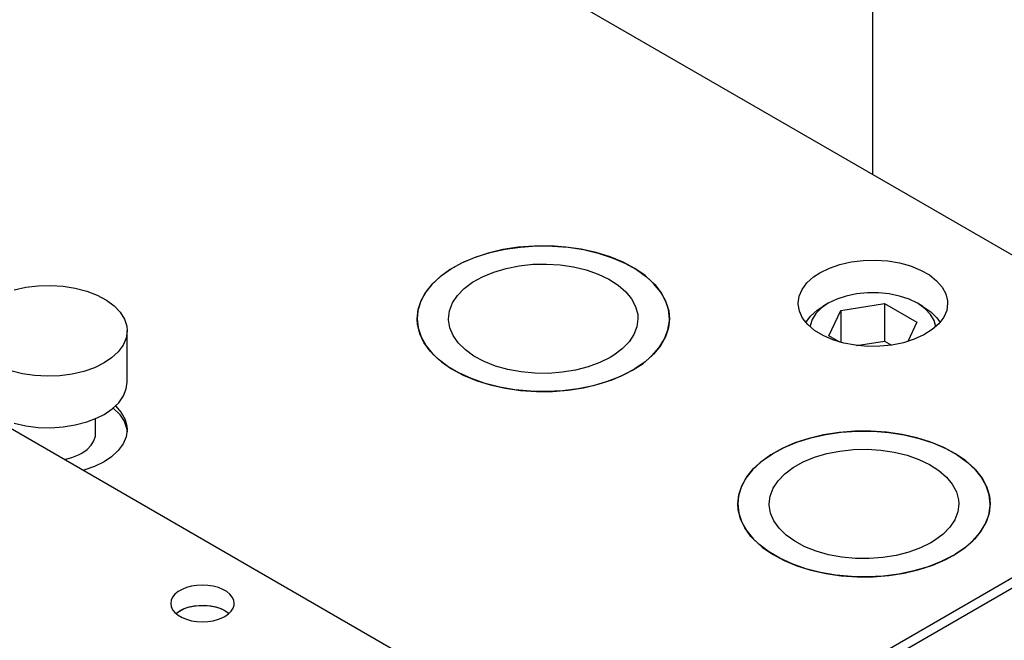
# Model space of a CAD drawing. Header units: inches. Extents: x 3 to 351, y 4 to 271.
# Tile 293 of 530: x 91.67 to 95.58, y 258.96 to 261.43. Entities that reach past the tile are written whole.
import ezdxf

# ---------------------------------------------------------------- set-up
doc = ezdxf.new("R2010")
doc.units = ezdxf.units.IN
doc.header["$LTSCALE"] = 0.5
doc.header["$MEASUREMENT"] = 0
doc.layers.add('DSS', color=7, linetype='Continuous')

msp = doc.modelspace()

# ---------------------------------------------------------------- linework, layer by layer
at = {"layer": 'DSS', "color": 30, "linetype": 'Continuous'}
for p, q in [((77.5758, 267.9231), (98.347, 255.931)), ((92.3766, 259.1818), (92.3554, 259.1785)), ((92.3985, 259.1829), (92.3766, 259.1818)), ((92.4204, 259.1818), (92.3985, 259.1829)), ((92.4416, 259.1785), (92.4204, 259.1818)), ((92.2894, 259.1465), (92.2801, 259.135)), ((92.302, 259.1569), (92.2894, 259.1465)), ((92.3175, 259.1659), (92.302, 259.1569)), ((92.3355, 259.1732), (92.3175, 259.1659)), ((92.3554, 259.1785), (92.3355, 259.1732)), ((92.4615, 259.1732), (92.4416, 259.1785)), ((92.4795, 259.1659), (92.4615, 259.1732)), ((92.495, 259.1569), (92.4795, 259.1659)), ((92.5076, 259.1465), (92.495, 259.1569)), ((92.5169, 259.135), (92.5076, 259.1465)), ((92.2744, 259.1228), (92.2725, 259.1102)), ((92.2725, 259.1102), (92.2744, 259.0975)), ((92.2801, 259.135), (92.2744, 259.1228)), ((92.3659, 259.1004), (92.3875, 259.1026)), ((92.3875, 259.1026), (92.4095, 259.1026)), ((92.4095, 259.1026), (92.4311, 259.1004)), ((92.5226, 259.1228), (92.5169, 259.135)), ((92.5202, 259.0913), (92.524, 259.1038)), ((92.5245, 259.1102), (92.5226, 259.1228)), ((92.524, 259.1038), (92.5245, 259.1102)), ((92.2744, 259.0975), (92.2801, 259.0853)), ((92.2801, 259.0853), (92.2894, 259.0738)), ((92.2894, 259.0738), (92.302, 259.0634)), ((92.2932, 259.0702), (92.3069, 259.0801)), ((92.302, 259.0634), (92.3175, 259.0544)), ((92.3069, 259.0801), (92.3094, 259.0816)), ((92.3094, 259.0816), (92.3262, 259.0897)), ((92.3262, 259.0897), (92.3452, 259.0961)), ((92.3452, 259.0961), (92.3659, 259.1004)), ((92.4311, 259.1004), (92.4517, 259.0961)), ((92.4517, 259.0961), (92.4708, 259.0897)), ((92.4708, 259.0897), (92.4876, 259.0816)), ((92.4876, 259.0816), (92.5017, 259.0719)), ((92.4876, 259.0587), (92.5017, 259.0684)), ((92.5017, 259.0684), (92.5127, 259.0794)), ((92.5017, 259.0719), (92.5037, 259.0702)), ((92.5127, 259.0794), (92.5202, 259.0913)), ((92.3175, 259.0544), (92.3355, 259.0472)), ((92.3355, 259.0472), (92.3554, 259.0418)), ((92.3554, 259.0418), (92.3766, 259.0385)), ((92.3766, 259.0385), (92.3985, 259.0374)), ((92.3985, 259.0374), (92.4204, 259.0385)), ((92.4204, 259.0385), (92.4416, 259.0418)), ((92.4416, 259.0418), (92.4615, 259.0472)), ((92.4615, 259.0472), (92.4795, 259.0544)), ((92.4795, 259.0544), (92.4876, 259.0587))]:
    msp.add_line(p, q, dxfattribs=at)
at = {"layer": 'DSS', "color": 9, "linetype": 'Continuous'}
for p, q in [((96.7207, 259.8517), (89.791, 263.8525)), ((95.059, 260.8111), (95.059, 261.6276)), ((93.5908, 260.5136), (93.5322, 260.4997)), ((93.5406, 260.502), (93.5996, 260.5152)), ((93.6519, 260.523), (93.5908, 260.5136)), ((93.5996, 260.5152), (93.661, 260.524)), ((93.7145, 260.528), (93.6519, 260.523)), ((93.661, 260.524), (93.7238, 260.5283)), ((93.7778, 260.5283), (93.7145, 260.528)), ((93.7238, 260.5283), (93.7871, 260.528)), ((93.8406, 260.524), (93.7778, 260.5283)), ((93.7871, 260.528), (93.8498, 260.523)), ((93.902, 260.5152), (93.8406, 260.524)), ((93.8498, 260.523), (93.9109, 260.5136)), ((93.961, 260.502), (93.902, 260.5152)), ((93.9109, 260.5136), (93.9694, 260.4997)), ((93.4771, 260.4817), (93.4264, 260.4599)), ((93.4336, 260.4633), (93.485, 260.4846)), ((93.5322, 260.4997), (93.4771, 260.4817)), ((93.485, 260.4846), (93.5406, 260.502)), ((94.0167, 260.4846), (93.961, 260.502)), ((93.9694, 260.4997), (94.0245, 260.4817)), ((94.068, 260.4633), (94.0167, 260.4846)), ((94.0245, 260.4817), (94.0752, 260.4599)), ((94.9733, 260.4649), (95.0209, 260.4708)), ((95.0209, 260.4708), (95.0695, 260.4721)), ((95.0695, 260.4721), (95.1179, 260.4688)), ((93.3809, 260.4345), (93.3413, 260.406)), ((93.3467, 260.4104), (93.3873, 260.4384)), ((93.4264, 260.4599), (93.3809, 260.4345)), ((93.3873, 260.4384), (93.4336, 260.4633)), ((93.5544, 260.4247), (93.6031, 260.4392)), ((93.6031, 260.4392), (93.655, 260.4495)), ((93.655, 260.4495), (93.7089, 260.4553)), ((93.7089, 260.4553), (93.7636, 260.4565)), ((93.7636, 260.4565), (93.8181, 260.4531)), ((93.8181, 260.4531), (93.8712, 260.4452)), ((93.8712, 260.4452), (93.9217, 260.4329)), ((93.9217, 260.4329), (93.9686, 260.4165)), ((94.1144, 260.4384), (94.068, 260.4633)), ((94.0752, 260.4599), (94.1207, 260.4345)), ((94.1549, 260.4104), (94.1144, 260.4384)), ((94.1207, 260.4345), (94.1603, 260.406)), ((94.849, 260.422), (94.8862, 260.4402)), ((94.8862, 260.4402), (94.928, 260.4546)), ((94.928, 260.4546), (94.9733, 260.4649)), ((95.1179, 260.4688), (95.1647, 260.461)), ((95.1647, 260.461), (95.2086, 260.4488)), ((95.2086, 260.4488), (95.2485, 260.4327)), ((95.2485, 260.4327), (95.2833, 260.4131)), ((93.3413, 260.406), (93.3082, 260.3749)), ((93.3127, 260.3796), (93.3467, 260.4104)), ((93.4705, 260.3843), (93.5099, 260.4062)), ((93.5099, 260.4062), (93.5544, 260.4247)), ((93.9686, 260.4165), (94.0108, 260.3964)), ((94.0108, 260.3964), (94.0476, 260.3729)), ((94.189, 260.3796), (94.1549, 260.4104)), ((94.1603, 260.406), (94.1934, 260.3749)), ((94.7974, 260.3819), (94.8239, 260.4055)), ((94.8239, 260.4055), (94.849, 260.422)), ((95.2833, 260.4131), (95.3121, 260.3904)), ((91.6508, 260.354), (91.6973, 260.3645)), ((91.6973, 260.3645), (91.7462, 260.3705)), ((91.7462, 260.3705), (91.7961, 260.3719)), ((91.7961, 260.3719), (91.8458, 260.3688)), ((91.8458, 260.3688), (91.8939, 260.3611)), ((91.8939, 260.3611), (91.9393, 260.3491)), ((93.3082, 260.3749), (93.2822, 260.3416)), ((93.2856, 260.3466), (93.3127, 260.3796)), ((93.4103, 260.3316), (93.4371, 260.3592)), ((93.4371, 260.3592), (93.4705, 260.3843)), ((94.0476, 260.3729), (94.078, 260.3466)), ((94.2161, 260.3466), (94.189, 260.3796)), ((94.1934, 260.3749), (94.2194, 260.3416)), ((94.7661, 260.3288), (94.778, 260.3561)), ((94.778, 260.3561), (94.7974, 260.3819)), ((95.3121, 260.3904), (95.334, 260.3653)), ((95.334, 260.3653), (95.3486, 260.3385)), ((91.9393, 260.3491), (91.9808, 260.333)), ((91.9808, 260.333), (92.0174, 260.3134)), ((93.2822, 260.3416), (93.2637, 260.3067)), ((93.2659, 260.3119), (93.2856, 260.3466)), ((93.3907, 260.302), (93.4103, 260.3316)), ((94.078, 260.3466), (94.1014, 260.318)), ((94.1014, 260.318), (94.1175, 260.2877)), ((94.2357, 260.3119), (94.2161, 260.3466)), ((94.2194, 260.3416), (94.238, 260.3067)), ((94.7621, 260.3008), (94.7661, 260.3288)), ((95.3486, 260.3385), (95.3554, 260.3106)), ((92.0174, 260.3134), (92.0481, 260.2906)), ((92.0481, 260.2906), (92.0721, 260.2653)), ((93.25, 260.2396), (93.254, 260.276)), ((93.2637, 260.3067), (93.2529, 260.2707)), ((93.254, 260.276), (93.2659, 260.3119)), ((93.3788, 260.2711), (93.3907, 260.302)), ((94.1175, 260.2877), (94.1257, 260.2564)), ((94.2477, 260.276), (94.2357, 260.3119)), ((94.238, 260.3067), (94.2487, 260.2707)), ((94.2516, 260.2396), (94.2477, 260.276)), ((94.7622, 260.2971), (94.7621, 260.3008)), ((94.7672, 260.2691), (94.7622, 260.2971)), ((95.3558, 260.3008), (95.3519, 260.2728)), ((95.3554, 260.3106), (95.3558, 260.3008)), ((92.0721, 260.2653), (92.0888, 260.2381)), ((92.0888, 260.2381), (92.0977, 260.2098)), ((93.2529, 260.2707), (93.25, 260.2396)), ((93.2516, 260.2162), (93.25, 260.2396)), ((93.25, 260.2396), (93.254, 260.2031)), ((93.3748, 260.2396), (93.3788, 260.2711)), ((93.3749, 260.2348), (93.3748, 260.2396)), ((94.1268, 260.2396), (94.1228, 260.208)), ((94.1257, 260.2564), (94.1268, 260.2396)), ((94.2516, 260.2396), (94.2477, 260.2031)), ((94.2487, 260.2707), (94.2516, 260.2396)), ((94.2515, 260.2318), (94.2516, 260.2396)), ((94.7801, 260.242), (94.7672, 260.2691)), ((94.8005, 260.2165), (94.7801, 260.242)), ((95.34, 260.2455), (95.3205, 260.2197)), ((95.3519, 260.2728), (95.34, 260.2455)), ((92.0977, 260.2098), (92.0993, 260.1916)), ((93.2607, 260.1801), (93.2516, 260.2162)), ((93.254, 260.2031), (93.2659, 260.1672)), ((93.3801, 260.2033), (93.3749, 260.2348)), ((93.3932, 260.1726), (93.3801, 260.2033)), ((94.1228, 260.208), (94.1109, 260.1771)), ((94.2477, 260.2031), (94.2357, 260.1672)), ((94.2458, 260.1954), (94.2515, 260.2318)), ((94.8279, 260.1932), (94.8005, 260.2165)), ((95.3205, 260.2197), (95.2941, 260.1962)), ((92.0953, 260.1629), (92.0835, 260.1348)), ((92.0993, 260.1916), (92.0953, 260.1629)), ((92.0993, 259.9875), (92.0993, 260.1916)), ((93.2776, 260.1449), (93.2607, 260.1801)), ((93.2659, 260.1672), (93.2856, 260.1325)), ((93.4138, 260.1433), (93.3932, 260.1726)), ((94.1109, 260.1771), (94.0914, 260.1476)), ((94.2109, 260.1253), (94.2322, 260.1597)), ((94.2357, 260.1672), (94.2161, 260.1325)), ((94.2322, 260.1597), (94.2458, 260.1954)), ((94.8614, 260.1729), (94.8279, 260.1932)), ((94.9003, 260.1559), (94.8614, 260.1729)), ((95.223, 260.158), (95.1804, 260.1444)), ((95.2613, 260.1754), (95.223, 260.158)), ((95.2941, 260.1962), (95.2613, 260.1754)), ((92.0835, 260.1348), (92.064, 260.1083)), ((93.3021, 260.1112), (93.2776, 260.1449)), ((93.2856, 260.1325), (93.3127, 260.0995)), ((93.4417, 260.116), (93.4138, 260.1433)), ((94.0646, 260.12), (94.0311, 260.0949)), ((94.0914, 260.1476), (94.0646, 260.12)), ((94.1823, 260.0928), (94.2109, 260.1253)), ((94.2161, 260.1325), (94.189, 260.0995)), ((94.9435, 260.1429), (94.9003, 260.1559)), ((94.9897, 260.1341), (94.9435, 260.1429)), ((95.0378, 260.1298), (94.9897, 260.1341)), ((95.0865, 260.1301), (95.0378, 260.1298)), ((95.1345, 260.135), (95.0865, 260.1301)), ((95.1804, 260.1444), (95.1345, 260.135)), ((92.0375, 260.0838), (92.0078, 260.064)), ((92.064, 260.1083), (92.0375, 260.0838)), ((93.3337, 260.0795), (93.3021, 260.1112)), ((93.3127, 260.0995), (93.3467, 260.0687)), ((93.372, 260.0505), (93.3337, 260.0795)), ((93.476, 260.0914), (93.4417, 260.116)), ((93.5163, 260.0699), (93.476, 260.0914)), ((94.0167, 260.0861), (93.9752, 260.0654)), ((94.0311, 260.0949), (94.0167, 260.0861)), ((94.1468, 260.0625), (94.1823, 260.0928)), ((94.189, 260.0995), (94.1549, 260.0687)), ((91.9698, 260.0453), (91.9271, 260.0304)), ((92.0078, 260.064), (91.9698, 260.0453)), ((93.3467, 260.0687), (93.3873, 260.0407)), ((93.4163, 260.0244), (93.372, 260.0505)), ((93.3873, 260.0407), (93.4336, 260.0158)), ((93.5615, 260.052), (93.5163, 260.0699)), ((93.6107, 260.0381), (93.5615, 260.052)), ((93.929, 260.0484), (93.8789, 260.0355)), ((93.9752, 260.0654), (93.929, 260.0484)), ((94.105, 260.0351), (94.1468, 260.0625)), ((94.1144, 260.0407), (94.105, 260.0351)), ((94.1549, 260.0687), (94.1144, 260.0407)), ((91.6841, 260.0212), (91.6384, 260.0328)), ((91.7325, 260.0139), (91.6841, 260.0212)), ((91.7822, 260.0112), (91.7325, 260.0139)), ((91.8321, 260.0131), (91.7822, 260.0112)), ((91.8808, 260.0195), (91.8321, 260.0131)), ((91.9271, 260.0304), (91.8808, 260.0195)), ((93.4659, 260.0018), (93.4163, 260.0244)), ((93.4336, 260.0158), (93.485, 259.9945)), ((93.5201, 259.9829), (93.4659, 260.0018)), ((93.6629, 260.0285), (93.6107, 260.0381)), ((93.717, 260.0234), (93.6629, 260.0285)), ((93.7718, 260.0228), (93.717, 260.0234)), ((93.8262, 260.0269), (93.7718, 260.0228)), ((93.8789, 260.0355), (93.8262, 260.0269)), ((94.0575, 260.011), (94.0051, 259.9905)), ((94.0245, 259.9974), (94.0752, 260.0193)), ((94.105, 260.0351), (94.0575, 260.011)), ((94.0752, 260.0193), (94.105, 260.0351)), ((92.096, 259.9614), (92.0993, 259.9875)), ((93.485, 259.9945), (93.5406, 259.9771)), ((93.578, 259.9682), (93.5201, 259.9829)), ((93.5406, 259.9771), (93.5996, 259.9639)), ((93.6387, 259.9578), (93.578, 259.9682)), ((93.5996, 259.9639), (93.661, 259.9551)), ((93.8498, 259.9561), (93.9109, 259.9656)), ((93.9487, 259.9739), (93.8891, 259.9617)), ((93.9109, 259.9656), (93.9694, 259.9794)), ((94.0051, 259.9905), (93.9487, 259.9739)), ((93.9694, 259.9794), (94.0245, 259.9974)), ((92.0661, 259.9065), (92.0849, 259.9333)), ((92.0849, 259.9333), (92.096, 259.9614)), ((93.7011, 259.9519), (93.6387, 259.9578)), ((93.661, 259.9551), (93.7238, 259.9508)), ((93.7643, 259.9505), (93.7011, 259.9519)), ((93.7238, 259.9508), (93.7871, 259.9512)), ((93.8273, 259.9538), (93.7643, 259.9505)), ((93.7871, 259.9512), (93.8498, 259.9561)), ((93.8891, 259.9617), (93.8273, 259.9538)), ((92.0402, 259.8819), (92.0661, 259.9065)), ((92.0445, 259.8854), (92.0694, 259.8604)), ((92.0537, 259.8936), (92.0762, 259.8678)), ((91.9393, 259.83), (91.9808, 259.846)), ((91.9808, 259.846), (92.0078, 259.8599)), ((92.0078, 259.8599), (92.0402, 259.8819)), ((92.0694, 259.8604), (92.0871, 259.8334)), ((92.0762, 259.8678), (92.0913, 259.8403)), ((91.6508, 259.8251), (91.6973, 259.8146)), ((91.6973, 259.8146), (91.7462, 259.8086)), ((91.7462, 259.8086), (91.7961, 259.8071)), ((91.7961, 259.8071), (91.8458, 259.8103)), ((91.8458, 259.8103), (91.8939, 259.818)), ((91.8939, 259.818), (91.9393, 259.83)), ((91.9743, 259.7834), (91.9743, 259.8431)), ((92.0871, 259.8334), (92.097, 259.8052)), ((92.0913, 259.8403), (92.0986, 259.8118)), ((92.0986, 259.8118), (92.0993, 259.7997)), ((91.9679, 259.7553), (91.9736, 259.7739)), ((91.9736, 259.7739), (91.9743, 259.7834)), ((92.0953, 259.7709), (92.0835, 259.7429)), ((92.0993, 259.7997), (92.0953, 259.7709)), ((92.097, 259.8052), (92.099, 259.7915)), ((94.7578, 259.7498), (94.8134, 259.7672)), ((94.8635, 259.7787), (94.805, 259.7649)), ((94.8134, 259.7672), (94.8724, 259.7804)), ((94.9246, 259.7882), (94.8635, 259.7787)), ((94.8724, 259.7804), (94.9338, 259.7892)), ((94.9873, 259.7931), (94.9246, 259.7882)), ((94.9338, 259.7892), (94.9966, 259.7935)), ((95.0506, 259.7935), (94.9873, 259.7931)), ((94.9966, 259.7935), (95.0599, 259.7931)), ((95.1134, 259.7892), (95.0506, 259.7935)), ((95.0599, 259.7931), (95.1226, 259.7882)), ((95.1748, 259.7804), (95.1134, 259.7892)), ((95.1226, 259.7882), (95.1837, 259.7787)), ((95.2338, 259.7672), (95.1748, 259.7804)), ((95.1837, 259.7787), (95.2422, 259.7649)), ((95.2894, 259.7498), (95.2338, 259.7672)), ((91.9404, 259.7213), (91.9568, 259.7376)), ((91.9568, 259.7376), (91.9679, 259.7553)), ((92.0835, 259.7429), (92.064, 259.7164)), ((94.6601, 259.7036), (94.7064, 259.7285)), ((94.7499, 259.7469), (94.6992, 259.725)), ((94.7064, 259.7285), (94.7578, 259.7498)), ((94.805, 259.7649), (94.7499, 259.7469)), ((95.2422, 259.7649), (95.2973, 259.7469)), ((95.3408, 259.7285), (95.2894, 259.7498)), ((95.2973, 259.7469), (95.348, 259.725)), ((95.3872, 259.7036), (95.3408, 259.7285)), ((91.8507, 259.6816), (91.8803, 259.6895)), ((91.8803, 259.6895), (91.9071, 259.7003)), ((91.9071, 259.7003), (91.9194, 259.7068)), ((91.9194, 259.7068), (91.9404, 259.7213)), ((92.0375, 259.6919), (92.0078, 259.6721)), ((92.064, 259.7164), (92.0375, 259.6919)), ((94.6537, 259.6997), (94.6141, 259.6712)), ((94.6195, 259.6756), (94.6601, 259.7036)), ((94.6992, 259.725), (94.6537, 259.6997)), ((94.7827, 259.6714), (94.8272, 259.6899)), ((94.8272, 259.6899), (94.8759, 259.7044)), ((94.8759, 259.7044), (94.9278, 259.7146)), ((94.9278, 259.7146), (94.9817, 259.7205)), ((94.9817, 259.7205), (95.0364, 259.7217)), ((95.0364, 259.7217), (95.0909, 259.7183)), ((95.0909, 259.7183), (95.144, 259.7104)), ((95.144, 259.7104), (95.1945, 259.6981)), ((95.1945, 259.6981), (95.2414, 259.6817)), ((95.348, 259.725), (95.3935, 259.6997)), ((95.4277, 259.6756), (95.3872, 259.7036)), ((95.3935, 259.6997), (95.4331, 259.6712)), ((91.9698, 259.6534), (91.9271, 259.6385)), ((92.0078, 259.6721), (91.9698, 259.6534)), ((94.6141, 259.6712), (94.581, 259.6401)), ((94.5855, 259.6448), (94.6195, 259.6756)), ((94.7098, 259.6243), (94.7433, 259.6494)), ((94.7433, 259.6494), (94.7827, 259.6714)), ((95.2414, 259.6817), (95.2836, 259.6615)), ((95.2836, 259.6615), (95.3203, 259.6381)), ((95.4618, 259.6448), (95.4277, 259.6756)), ((95.4331, 259.6712), (95.4662, 259.6401)), ((91.9271, 259.6385), (91.9259, 259.6381)), ((94.5387, 259.5771), (94.5584, 259.6118)), ((94.581, 259.6401), (94.555, 259.6068)), ((94.5584, 259.6118), (94.5855, 259.6448)), ((94.6831, 259.5967), (94.7098, 259.6243)), ((95.3203, 259.6381), (95.3508, 259.6117)), ((95.3508, 259.6117), (95.3742, 259.5831)), ((95.4889, 259.6118), (95.4618, 259.6448)), ((95.4662, 259.6401), (95.4922, 259.6068)), ((95.5085, 259.5771), (95.4889, 259.6118)), ((94.5365, 259.5718), (94.5257, 259.5358)), ((94.5268, 259.5412), (94.5387, 259.5771)), ((94.555, 259.6068), (94.5365, 259.5718)), ((94.6635, 259.5672), (94.6831, 259.5967)), ((95.3742, 259.5831), (95.3902, 259.5529)), ((95.4922, 259.6068), (95.5108, 259.5718)), ((95.5204, 259.5412), (95.5085, 259.5771)), ((95.5108, 259.5718), (95.5215, 259.5358)), ((94.5228, 259.5047), (94.5268, 259.5412)), ((94.5257, 259.5358), (94.5228, 259.5047)), ((94.6476, 259.5047), (94.6516, 259.5363)), ((94.6516, 259.5363), (94.6635, 259.5672)), ((96.2099, 259.5568), (94.7668, 258.7237)), ((96.2453, 259.5364), (94.8044, 258.7046)), ((95.3902, 259.5529), (95.3985, 259.5216)), ((95.5244, 259.5047), (95.5204, 259.5412)), ((95.5215, 259.5358), (95.5244, 259.5047)), ((94.5244, 259.4814), (94.5228, 259.5047)), ((94.5228, 259.5047), (94.5268, 259.4683)), ((94.6477, 259.5), (94.6476, 259.5047)), ((94.6529, 259.4685), (94.6477, 259.5)), ((95.3996, 259.5047), (95.3956, 259.4732)), ((95.3985, 259.5216), (95.3996, 259.5047)), ((95.5186, 259.4606), (95.5243, 259.4969)), ((95.5244, 259.5047), (95.5204, 259.4683)), ((95.5243, 259.4969), (95.5244, 259.5047)), ((94.5335, 259.4452), (94.5244, 259.4814)), ((94.5268, 259.4683), (94.5387, 259.4324)), ((94.666, 259.4378), (94.6529, 259.4685)), ((95.3956, 259.4732), (95.3837, 259.4423)), ((95.505, 259.4249), (95.5186, 259.4606)), ((95.5204, 259.4683), (95.5085, 259.4324)), ((94.5504, 259.41), (94.5335, 259.4452)), ((94.5387, 259.4324), (94.5584, 259.3977)), ((94.6866, 259.4085), (94.666, 259.4378)), ((95.3837, 259.4423), (95.3642, 259.4127)), ((95.4837, 259.3905), (95.505, 259.4249)), ((95.5085, 259.4324), (95.4889, 259.3977)), ((94.5749, 259.3763), (94.5504, 259.41)), ((94.5584, 259.3977), (94.5855, 259.3647)), ((94.6065, 259.3447), (94.5749, 259.3763)), ((94.7144, 259.3812), (94.6866, 259.4085)), ((94.7488, 259.3566), (94.7144, 259.3812)), ((95.3374, 259.3851), (95.3039, 259.36)), ((95.3642, 259.4127), (95.3374, 259.3851)), ((95.4551, 259.3579), (95.4837, 259.3905)), ((95.4889, 259.3977), (95.4618, 259.3647)), ((94.5855, 259.3647), (94.6195, 259.3339)), ((94.6448, 259.3156), (94.6065, 259.3447)), ((94.7891, 259.3351), (94.7488, 259.3566)), ((95.2895, 259.3512), (95.248, 259.3305)), ((95.3039, 259.36), (95.2895, 259.3512)), ((95.4196, 259.3277), (95.4551, 259.3579)), ((95.4618, 259.3647), (95.4277, 259.3339)), ((94.6195, 259.3339), (94.6601, 259.3059)), ((94.6891, 259.2896), (94.6448, 259.3156)), ((94.6601, 259.3059), (94.7064, 259.281)), ((94.8343, 259.3172), (94.7891, 259.3351)), ((94.8835, 259.3033), (94.8343, 259.3172)), ((94.9357, 259.2937), (94.8835, 259.3033)), ((95.1517, 259.3006), (95.099, 259.2921)), ((95.2018, 259.3136), (95.1517, 259.3006)), ((95.248, 259.3305), (95.2018, 259.3136)), ((95.3778, 259.3003), (95.3303, 259.2761)), ((95.348, 259.2844), (95.3778, 259.3003)), ((95.3778, 259.3003), (95.4196, 259.3277)), ((95.3872, 259.3059), (95.3778, 259.3003)), ((95.4277, 259.3339), (95.3872, 259.3059)), ((94.7387, 259.2669), (94.6891, 259.2896)), ((94.7064, 259.281), (94.7578, 259.2597)), ((94.7929, 259.2481), (94.7387, 259.2669)), ((94.7578, 259.2597), (94.8134, 259.2423)), ((94.9898, 259.2885), (94.9357, 259.2937)), ((95.0446, 259.288), (94.9898, 259.2885)), ((95.099, 259.2921), (95.0446, 259.288)), ((95.2422, 259.2446), (95.2973, 259.2626)), ((95.3303, 259.2761), (95.2779, 259.2556)), ((95.2973, 259.2626), (95.348, 259.2844)), ((94.8508, 259.2333), (94.7929, 259.2481)), ((94.8134, 259.2423), (94.8724, 259.2291)), ((94.9115, 259.2229), (94.8508, 259.2333)), ((94.8724, 259.2291), (94.9338, 259.2203)), ((94.9739, 259.217), (94.9115, 259.2229)), ((94.9338, 259.2203), (94.9966, 259.216)), ((95.0599, 259.2163), (95.1226, 259.2213)), ((95.1619, 259.2268), (95.1001, 259.219)), ((95.1226, 259.2213), (95.1837, 259.2307)), ((95.2215, 259.2391), (95.1619, 259.2268)), ((95.1837, 259.2307), (95.2422, 259.2446)), ((95.2779, 259.2556), (95.2215, 259.2391)), ((95.0371, 259.2157), (94.9739, 259.217)), ((94.9966, 259.216), (95.0599, 259.2163)), ((95.1001, 259.219), (95.0371, 259.2157)), ((92.3624, 259.0998), (92.3839, 259.1024)), ((92.3839, 259.1024), (92.4059, 259.1028)), ((92.4059, 259.1028), (92.4276, 259.1009)), ((92.2932, 259.0702), (92.3069, 259.0801)), ((92.3069, 259.0801), (92.3233, 259.0885)), ((92.3233, 259.0885), (92.342, 259.0952)), ((92.342, 259.0952), (92.3624, 259.0998)), ((92.4276, 259.1009), (92.4485, 259.0969)), ((92.4485, 259.0969), (92.4678, 259.0909)), ((92.4678, 259.0909), (92.485, 259.083)), ((92.485, 259.083), (92.4996, 259.0736)), ((92.4996, 259.0736), (92.5037, 259.0702))]:
    msp.add_line(p, q, dxfattribs=at)
at = {"layer": 'DSS', "color": 132, "linetype": 'Continuous'}
for p, q in [((94.9156, 260.317), (94.8822, 260.3008)), ((94.9533, 260.3296), (94.9156, 260.317)), ((94.9943, 260.3382), (94.9533, 260.3296)), ((95.0372, 260.3425), (94.9943, 260.3382)), ((95.0808, 260.3425), (95.0372, 260.3425)), ((95.1237, 260.3382), (95.0808, 260.3425)), ((95.1646, 260.3296), (95.1237, 260.3382)), ((95.2024, 260.317), (95.1646, 260.3296)), ((95.2357, 260.3008), (95.2024, 260.317)), ((94.8542, 260.2815), (94.8324, 260.2597)), ((94.8374, 260.2732), (94.8601, 260.288)), ((94.8822, 260.3008), (94.8542, 260.2815)), ((94.8822, 260.3008), (94.8601, 260.288)), ((94.8822, 260.3008), (94.8822, 260.3008)), ((94.9314, 260.2724), (95.1057, 260.2994)), ((95.1057, 260.2994), (95.2332, 260.2257)), ((95.1057, 260.2994), (95.1057, 260.1508)), ((95.2578, 260.288), (95.2357, 260.3008)), ((95.2399, 260.2984), (95.2357, 260.3008)), ((95.2671, 260.2787), (95.2399, 260.2984)), ((95.2578, 260.288), (95.2884, 260.2671)), ((95.288, 260.2566), (95.2671, 260.2787)), ((94.7925, 260.2252), (94.8114, 260.2503)), ((94.8175, 260.2361), (94.8099, 260.2113)), ((94.8114, 260.2503), (94.8374, 260.2732)), ((94.8324, 260.2597), (94.8175, 260.2361)), ((94.8847, 260.1718), (94.9314, 260.2724)), ((94.9314, 260.2724), (94.9314, 260.146)), ((95.3019, 260.2328), (95.288, 260.2566)), ((95.2884, 260.2671), (95.3125, 260.2436)), ((95.3125, 260.2436), (95.3254, 260.2252)), ((94.8099, 260.2113), (94.8095, 260.2079)), ((95.2332, 260.2257), (95.1978, 260.1493)), ((95.3085, 260.2079), (95.3019, 260.2328)), ((94.9273, 260.1472), (94.8847, 260.1718)), ((94.9943, 260.1335), (95.1057, 260.1508)), ((95.1057, 260.1508), (95.1332, 260.1349))]:
    msp.add_line(p, q, dxfattribs=at)

doc.saveas('drawing.dxf')
